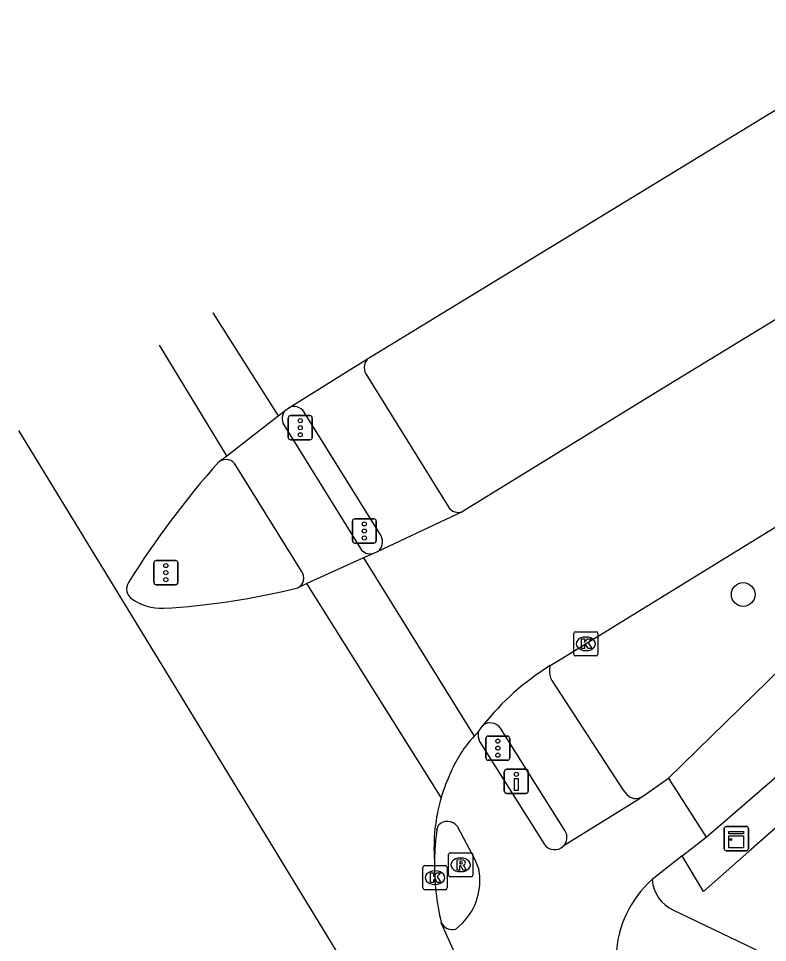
# Model space of a CAD drawing. Extents: x 158838 to 160074, y 386376 to 387776.
# Drawn here: x 158838.32 to 158869.25, y 387198.83 to 387237 of the extents above; entities that cross this region are included whole.
import ezdxf

# ---------------------------------------------------------------- set-up
doc = ezdxf.new("R2010")
doc.units = 0
for name, color, linetype in [('IMGEO_Boom', 7, 'Continuous'), ('IMGEO_Drukknoppaal', 7, 'Continuous'), ('IMGEO_Fietspad_gesloten', 7, 'Continuous'), ('IMGEO_Fietspad_open', 7, 'Continuous'), ('IMGEO_Kast', 7, 'Continuous'), ('IMGEO_Kolk', 7, 'Continuous'), ('IMGEO_Rijbaan_lokaal_gesloten', 7, 'Continuous'), ('IMGEO_Rijbaan_regionaal_gesloten', 7, 'Continuous'), ('IMGEO_Rioolput', 7, 'Continuous'), ('IMGEO_Verkeersregelinstallatiepaal', 7, 'Continuous'), ('IMGEO_Voetpad_gesloten', 7, 'Continuous'), ('IMGEO_Voetpad_open', 7, 'Continuous')]:
    doc.layers.add(name, color=color, linetype=linetype)

msp = doc.modelspace()

# ---------------------------------------------------------------- linework, layer by layer
at = {"layer": 'IMGEO_Boom'}
msp.add_circle((158868.243, 387213.208), 0.489, dxfattribs=at)
at = {"layer": 'IMGEO_Drukknoppaal'}
for p, q in [((158858.479, 387205.99), (158859.269, 387205.99)), ((158859.269, 387205.99), (158858.479, 387205.99)), ((158858.379, 387205.09), (158858.379, 387205.89)), ((158858.379, 387205.89), (158858.379, 387205.09)), ((158859.369, 387205.89), (158859.369, 387205.09)), ((158859.369, 387205.09), (158859.369, 387205.89)), ((158859.269, 387204.99), (158858.479, 387204.99)), ((158858.479, 387204.99), (158859.269, 387204.99))]:
    msp.add_line(p, q, dxfattribs=at)
msp.add_lwpolyline([(158858.949, 387205.615), (158858.949, 387205.115), (158858.799, 387205.115), (158858.799, 387205.615), (158858.949, 387205.615)], dxfattribs=at)
msp.add_circle((158858.874, 387205.78), 0.085, dxfattribs=at)
for centre, start, end in [((158858.479, 387205.89), 90, 180), ((158858.479, 387205.89), 90, 180), ((158859.269, 387205.89), 0, 90), ((158859.269, 387205.89), 360, 90), ((158858.479, 387205.09), 180, 270), ((158858.479, 387205.09), 180, 270), ((158859.269, 387205.09), 270, 0), ((158859.269, 387205.09), 270, 0)]:
    msp.add_arc(centre, 0.1, start, end, dxfattribs=at)
at = {"layer": 'IMGEO_Fietspad_gesloten'}
for points in [[(158846.916, 387218.94), (158849.041, 387220.582)], [(158849.272, 387220.217), (158852.438, 387215.104)], [(158850.006, 387214.169), (158847.295, 387218.534)], [(158876.546, 387215.799), (158870.441, 387210.787), (158865.155, 387205.618)], [(158852.563, 387214.717), (158850.23, 387213.661)], [(158866.717, 387203.184), (158867.5, 387203.86), (158873.778, 387209.28), (158879.284, 387214.158)], [(158865.155, 387205.618), (158865.238, 387205.488), (158866.717, 387203.184)]]:
    msp.add_lwpolyline(points, dxfattribs=at)
for centre, radius, start, end in [((158849.699, 387220.473), 0.498, 138.8822, 210.9412), ((158846.876, 387218.308), 0.477, 28.3662, 124.5795), ((158852.852, 387215.382), 0.498, 213.8481, 281.9389), ((158849.643, 387213.894), 0.455, 296.4958, 37.0981), ((158860.571, 387204.069), 4.751, 136.2415, 157.7243), ((158862.807, 387202.732), 7.338, 154.6816, 163.4272)]:
    msp.add_arc(centre, radius, start, end, dxfattribs=at)
at = {"layer": 'IMGEO_Fietspad_open'}
for points in [[(158857.357, 387207.14), (158860.042, 387202.887)], [(158864.081, 387204.869), (158865.155, 387205.618)], [(158864.081, 387204.869), (158863.926, 387204.742), (158860.811, 387202.808)], [(158855.597, 387203.49), (158855.661, 387203.683)], [(158856.428, 387203.642), (158857.158, 387202.27), (158857.324, 387201.849)], [(158865.725, 387202.41), (158866.717, 387203.184)], [(158865.725, 387202.41), (158864.491, 387201.44)], [(158865.36, 387200.168), (158876.997, 387194.598)], [(158856.647, 387199.639), (158856.37, 387199.389)]]:
    msp.add_lwpolyline(points, dxfattribs=at)
for centre, radius, start, end in [((158857.983, 387207.419), 0.686, 171.6108, 204.014), ((158856.027, 387203.327), 0.51, 38.13, 135.7504), ((158865.516, 387202.048), 10.023, 171.7258, 179.0658), ((158860.46, 387203.175), 0.508, 214.5682, 313.7009), ((158854.906, 387201.381), 2.463, 314.9883, 10.9484), ((158867.442, 387198.108), 4.451, 131.5362, 177.7121), ((158866.006, 387201.542), 1.519, 183.8636, 244.8163), ((158856.231, 387199.879), 0.509, 206.4617, 285.8459)]:
    msp.add_arc(centre, radius, start, end, dxfattribs=at)
at = {"layer": 'IMGEO_Kast'}
for p, q in [((158867.459, 387202.7), (158867.459, 387203.541)), ((158867.459, 387203.541), (158867.459, 387202.7)), ((158867.534, 387203.625), (158868.375, 387203.625)), ((158868.375, 387203.625), (158867.534, 387203.625)), ((158868.459, 387203.55), (158868.459, 387202.709)), ((158868.459, 387202.709), (158868.459, 387203.55)), ((158868.384, 387202.625), (158867.543, 387202.625)), ((158867.543, 387202.625), (158868.384, 387202.625))]:
    msp.add_line(p, q, dxfattribs=at)
for points in [[(158867.654, 387203.415), (158868.254, 387203.415), (158868.254, 387203.33), (158867.654, 387203.33), (158867.654, 387203.415)], [(158867.654, 387203.24), (158868.254, 387203.24), (158868.254, 387202.751), (158867.654, 387202.751), (158867.654, 387203.24)]]:
    msp.add_lwpolyline(points, dxfattribs=at)
msp.add_circle((158867.738, 387203.089), 0.0377, dxfattribs=at)
for centre, start, end in [((158867.537, 387203.547), 92.4484, 184.2845), ((158867.537, 387203.547), 92.4484, 184.2845), ((158868.381, 387203.547), 2.4484, 94.2845), ((158868.381, 387203.547), 2.4484, 94.2845), ((158867.537, 387202.703), 182.4484, 274.2845), ((158867.537, 387202.703), 182.4484, 274.2845), ((158868.381, 387202.703), 272.4484, 4.2845), ((158868.381, 387202.703), 272.4484, 4.2845)]:
    msp.add_arc(centre, 0.0779, start, end, dxfattribs=at)
at = {"layer": 'IMGEO_Kolk'}
for p, q in [((158861.318, 387211.671), (158862.17, 387211.671)), ((158861.243, 387210.745), (158861.243, 387211.597)), ((158861.731, 387211.451), (158861.756, 387211.451)), ((158862.244, 387211.597), (158862.244, 387210.745)), ((158861.754, 387210.891), (158861.729, 387210.891)), ((158862.17, 387210.671), (158861.318, 387210.671)), ((158855.015, 387201.087), (158855.015, 387201.939)), ((158855.09, 387202.013), (158855.942, 387202.013)), ((158855.503, 387201.793), (158855.528, 387201.793)), ((158856.016, 387201.939), (158856.016, 387201.087)), ((158855.942, 387201.013), (158855.09, 387201.013)), ((158855.526, 387201.233), (158855.501, 387201.233))]:
    msp.add_line(p, q, dxfattribs=at)
for points in [[(158861.318, 387211.671), (158862.17, 387211.671)], [(158861.243, 387210.745), (158861.243, 387211.597)], [(158861.564, 387211.371), (158861.687, 387211.371), (158861.687, 387211.22), (158861.817, 387211.371), (158861.981, 387211.371), (158861.835, 387211.22), (158861.988, 387210.971), (158861.836, 387210.971), (158861.751, 387211.135), (158861.687, 387211.068), (158861.687, 387210.971), (158861.564, 387210.971), (158861.564, 387211.371)], [(158862.244, 387211.597), (158862.244, 387210.745)], [(158862.17, 387210.671), (158861.318, 387210.671)], [(158855.015, 387201.087), (158855.015, 387201.939)], [(158855.09, 387202.013), (158855.942, 387202.013)], [(158856.016, 387201.939), (158856.016, 387201.087)], [(158855.336, 387201.713), (158855.459, 387201.713), (158855.459, 387201.562), (158855.589, 387201.713), (158855.753, 387201.713), (158855.607, 387201.562), (158855.76, 387201.313), (158855.608, 387201.313), (158855.523, 387201.477), (158855.459, 387201.41), (158855.459, 387201.313), (158855.336, 387201.313), (158855.336, 387201.713)], [(158855.942, 387201.013), (158855.09, 387201.013)]]:
    msp.add_lwpolyline(points, dxfattribs=at)
for centre, start, end in [((158861.32, 387211.595), 91.552, 178.448), ((158861.32, 387211.595), 91.552, 178.448), ((158862.168, 387211.595), 1.552, 88.448), ((158862.168, 387211.595), 1.552, 88.448), ((158861.32, 387210.747), 181.552, 268.448), ((158861.32, 387210.747), 181.552, 268.448), ((158862.168, 387210.747), 271.552, 358.448), ((158862.168, 387210.747), 271.552, 358.448), ((158855.092, 387201.937), 91.552, 178.448), ((158855.092, 387201.937), 91.552, 178.448), ((158855.94, 387201.937), 1.552, 88.448), ((158855.94, 387201.937), 1.552, 88.448), ((158855.092, 387201.089), 181.552, 268.448), ((158855.092, 387201.089), 181.552, 268.448), ((158855.94, 387201.089), 271.552, 358.448), ((158855.94, 387201.089), 271.552, 358.448)]:
    msp.add_arc(centre, 0.0765, start, end, dxfattribs=at)
for centre, major_axis, ratio, start_param, end_param in [((158861.73, 387211.171), (-0.387, 0.002), 0.722429, 4.712389, 7.853982), ((158861.755, 387211.171), (-0.39, 0.002), 0.717154, 1.570796, 4.712389), ((158855.502, 387201.513), (-0.387, 0.002), 0.722429, 4.712389, 7.853982), ((158855.527, 387201.513), (-0.39, 0.002), 0.717154, 1.570796, 4.712389)]:
    msp.add_ellipse(centre, major_axis=major_axis, ratio=ratio, start_param=start_param, end_param=end_param, dxfattribs=at)
at = {"layer": 'IMGEO_Rijbaan_lokaal_gesloten'}
for points in [[(158852.775, 387222.975), (158872.071, 387234.745)], [(158860.273, 387210.274), (158860.688, 387210.52), (158879.898, 387222.349), (158898.77, 387233.926)], [(158846.342, 387224.841), (158846.342, 387224.841), (158849.041, 387220.582)], [(158869.764, 387224.678), (158864.617, 387221.538), (158856.638, 387216.624)], [(158849.477, 387220.919), (158852.775, 387222.975)], [(158849.041, 387220.582), (158849.324, 387220.801)], [(158849.324, 387220.801), (158849.477, 387220.919)], [(158856.638, 387216.624), (158853.152, 387214.983)], [(158852.955, 387214.894), (158852.563, 387214.717)], [(158852.563, 387214.717), (158857.139, 387207.355)], [(158853.152, 387214.983), (158852.955, 387214.894)], [(158857.139, 387207.355), (158857.305, 387207.519)], [(158857.305, 387207.519), (158857.49, 387207.8)]]:
    msp.add_lwpolyline(points, dxfattribs=at)
msp.add_arc((158866.145, 387200.867), 11.089, 121.9708, 141.3014, dxfattribs=at)
at = {"layer": 'IMGEO_Rijbaan_regionaal_gesloten'}
for points in [[(158846.916, 387218.94), (158844.139, 387223.507), (158844.139, 387223.508)], [(158838.315, 387219.983), (158844.88, 387209.225), (158856.049, 387190.922)], [(158846.605, 387218.7), (158846.916, 387218.94)], [(158850.23, 387213.661), (158849.846, 387213.487)], [(158855.774, 387204.825), (158850.23, 387213.661)], [(158857.212, 387196.441), (158855.775, 387199.652)]]:
    msp.add_lwpolyline(points, dxfattribs=at)
for centre, radius, start, end in [((158873.536, 387194.622), 36.125, 138.2009, 148.1107), ((158843.265, 387213.434), 0.485, 145.8509, 237.0928), ((158842.672, 387241.915), 29.319, 273.1831, 284.1633), ((158844.245, 387214.839), 2.199, 235.5493, 271.433), ((158862.798, 387202.751), 7.324, 163.547, 184.2251), ((158865.616, 387202.028), 10.123, 178.9615, 193.5715)]:
    msp.add_arc(centre, radius, start, end, dxfattribs=at)
at = {"layer": 'IMGEO_Rioolput'}
for p, q in [((158856.149, 387202.543), (158857.001, 387202.543)), ((158856.074, 387201.617), (158856.074, 387202.469)), ((158856.562, 387202.323), (158856.587, 387202.323)), ((158857.075, 387202.469), (158857.075, 387201.617)), ((158856.585, 387201.763), (158856.56, 387201.763)), ((158857.001, 387201.543), (158856.149, 387201.543))]:
    msp.add_line(p, q, dxfattribs=at)
for points in [[(158856.149, 387202.543), (158857.001, 387202.543)], [(158856.074, 387201.617), (158856.074, 387202.469)], [(158856.663, 387202.241), (158856.411, 387202.243), (158856.411, 387201.843)], [(158856.589, 387202.162), (158856.535, 387202.162), (158856.535, 387202.081)], [(158857.075, 387202.469), (158857.075, 387201.617)], [(158856.411, 387201.843), (158856.535, 387201.843), (158856.535, 387202.005), (158856.546, 387202.005)], [(158856.535, 387202.081), (158856.587, 387202.081)], [(158856.593, 387201.976), (158856.664, 387201.843), (158856.804, 387201.843), (158856.739, 387201.969)], [(158857.001, 387201.543), (158856.149, 387201.543)]]:
    msp.add_lwpolyline(points, dxfattribs=at)
for centre, radius, start, end in [((158856.151, 387202.467), 0.0765, 91.552, 178.448), ((158856.151, 387202.467), 0.0765, 91.552, 178.448), ((158856.999, 387202.467), 0.0765, 1.552, 88.448), ((158856.999, 387202.467), 0.0765, 1.552, 88.448), ((158856.595, 387202.066), 0.0964, 77.0061, 93.1865), ((158856.609, 387202.123), 0.0378, 276.6634, 79.6772), ((158856.662, 387202.131), 0.109, 350.3612, 89.416), ((158856.66, 387202.131), 0.112, 277.5842, 350.9817), ((158856.545, 387201.952), 0.0533, 26.0293, 88.6989), ((158856.571, 387202.27), 0.19, 274.7715, 282.9687), ((158856.644, 387201.916), 0.108, 29.5134, 73.7905), ((158856.151, 387201.619), 0.0765, 181.552, 268.448), ((158856.151, 387201.619), 0.0765, 181.552, 268.448), ((158856.999, 387201.619), 0.0765, 271.552, 358.448), ((158856.999, 387201.619), 0.0765, 271.552, 358.448)]:
    msp.add_arc(centre, radius, start, end, dxfattribs=at)
for centre, major_axis, ratio, start_param, end_param in [((158856.561, 387202.043), (-0.387, 0.002), 0.722429, 4.712389, 7.853982), ((158856.586, 387202.043), (-0.39, 0.002), 0.717154, 1.570796, 4.712389)]:
    msp.add_ellipse(centre, major_axis=major_axis, ratio=ratio, start_param=start_param, end_param=end_param, dxfattribs=at)
at = {"layer": 'IMGEO_Verkeersregelinstallatiepaal'}
for p, q in [((158849.457, 387219.697), (158849.457, 387220.497)), ((158849.457, 387220.497), (158849.457, 387219.697)), ((158849.557, 387220.597), (158850.347, 387220.597)), ((158850.347, 387220.597), (158849.557, 387220.597)), ((158850.447, 387220.497), (158850.447, 387219.697)), ((158850.447, 387219.697), (158850.447, 387220.497)), ((158850.347, 387219.597), (158849.557, 387219.597)), ((158849.557, 387219.597), (158850.347, 387219.597)), ((158852.103, 387215.433), (158852.103, 387216.233)), ((158852.103, 387216.233), (158852.103, 387215.433)), ((158852.203, 387216.333), (158852.993, 387216.333)), ((158852.993, 387216.333), (158852.203, 387216.333)), ((158853.093, 387216.233), (158853.093, 387215.433)), ((158853.093, 387215.433), (158853.093, 387216.233)), ((158852.993, 387215.333), (158852.203, 387215.333)), ((158852.203, 387215.333), (158852.993, 387215.333)), ((158843.907, 387213.712), (158843.907, 387214.512)), ((158843.907, 387214.512), (158843.907, 387213.712)), ((158844.007, 387214.612), (158844.797, 387214.612)), ((158844.797, 387214.612), (158844.007, 387214.612)), ((158844.897, 387214.512), (158844.897, 387213.712)), ((158844.897, 387213.712), (158844.897, 387214.512)), ((158844.797, 387213.612), (158844.007, 387213.612)), ((158844.007, 387213.612), (158844.797, 387213.612)), ((158857.617, 387206.46), (158857.617, 387207.26)), ((158857.617, 387207.26), (158857.617, 387206.46)), ((158857.717, 387207.36), (158858.507, 387207.36)), ((158858.507, 387207.36), (158857.717, 387207.36)), ((158858.607, 387207.26), (158858.607, 387206.46)), ((158858.607, 387206.46), (158858.607, 387207.26)), ((158858.507, 387206.36), (158857.717, 387206.36)), ((158857.717, 387206.36), (158858.507, 387206.36))]:
    msp.add_line(p, q, dxfattribs=at)
for centre in [(158849.952, 387220.387), (158849.952, 387220.097), (158849.952, 387219.807), (158852.598, 387216.123), (158852.598, 387215.833), (158852.598, 387215.543), (158844.402, 387214.402), (158844.402, 387214.112), (158844.402, 387213.822), (158858.112, 387207.15), (158858.112, 387206.86), (158858.112, 387206.57)]:
    msp.add_circle(centre, 0.085, dxfattribs=at)
for centre, start, end in [((158849.557, 387220.497), 90, 180), ((158849.557, 387220.497), 90, 180), ((158850.347, 387220.497), 0, 90), ((158850.347, 387220.497), 360, 90), ((158849.557, 387219.697), 180, 270), ((158849.557, 387219.697), 180, 270), ((158850.347, 387219.697), 270, 0), ((158850.347, 387219.697), 270, 0), ((158852.203, 387216.233), 90, 180), ((158852.203, 387216.233), 90, 180), ((158852.993, 387216.233), 0, 90), ((158852.993, 387216.233), 360, 90), ((158852.203, 387215.433), 180, 270), ((158852.203, 387215.433), 180, 270), ((158852.993, 387215.433), 270, 0), ((158852.993, 387215.433), 270, 0), ((158844.007, 387214.512), 90, 180), ((158844.007, 387214.512), 90, 180), ((158844.797, 387214.512), 0, 90), ((158844.797, 387214.512), 360, 90), ((158844.007, 387213.712), 180, 270), ((158844.007, 387213.712), 180, 270), ((158844.797, 387213.712), 270, 0), ((158844.797, 387213.712), 270, 0), ((158857.717, 387207.26), 90, 180), ((158857.717, 387207.26), 90, 180), ((158858.507, 387207.26), 0, 90), ((158858.507, 387207.26), 360, 90), ((158857.717, 387206.46), 180, 270), ((158857.717, 387206.46), 180, 270), ((158858.507, 387206.46), 270, 0), ((158858.507, 387206.46), 270, 0)]:
    msp.add_arc(centre, 0.1, start, end, dxfattribs=at)
at = {"layer": 'IMGEO_Voetpad_gesloten'}
for points in [[(158852.659, 387222.327), (158856.081, 387216.805)], [(158853.287, 387215.627), (158850.117, 387220.744)], [(158860.292, 387209.771), (158860.346, 387209.654), (158863.288, 387205.124), (158863.436, 387204.951)], [(158860.881, 387203.46), (158858.217, 387207.694)]]:
    msp.add_lwpolyline(points, dxfattribs=at)
for centre, radius, start, end in [((158853.116, 387222.58), 0.522, 130.7448, 208.9569), ((158849.698, 387220.471), 0.5, 33.1424, 116.2716), ((158856.484, 387217.098), 0.498, 215.9845, 288.0119), ((158852.853, 387215.382), 0.498, 306.8441, 29.4773), ((158861.077, 387210.053), 0.834, 164.6042, 199.7223), ((158857.802, 387207.395), 0.511, 35.782, 127.627), ((158863.804, 387205.267), 0.485, 220.6369, 304.8726), ((158860.459, 387203.176), 0.509, 313.7574, 33.9867)]:
    msp.add_arc(centre, radius, start, end, dxfattribs=at)
at = {"layer": 'IMGEO_Voetpad_open'}
msp.add_lwpolyline([(159000, 387286.22), (158961.325, 387262.497), (158940.996, 387250), (158902.66, 387226.433), (158888.271, 387217.539), (158887.095, 387216.815), (158885.198, 387215.614), (158882.485, 387213.837), (158879.579, 387211.747), (158876.626, 387209.537), (158872.808, 387206.414), (158868.476, 387202.594), (158866.6, 387200.939), (158865.725, 387202.41)], dxfattribs=at)

doc.saveas('drawing.dxf')
